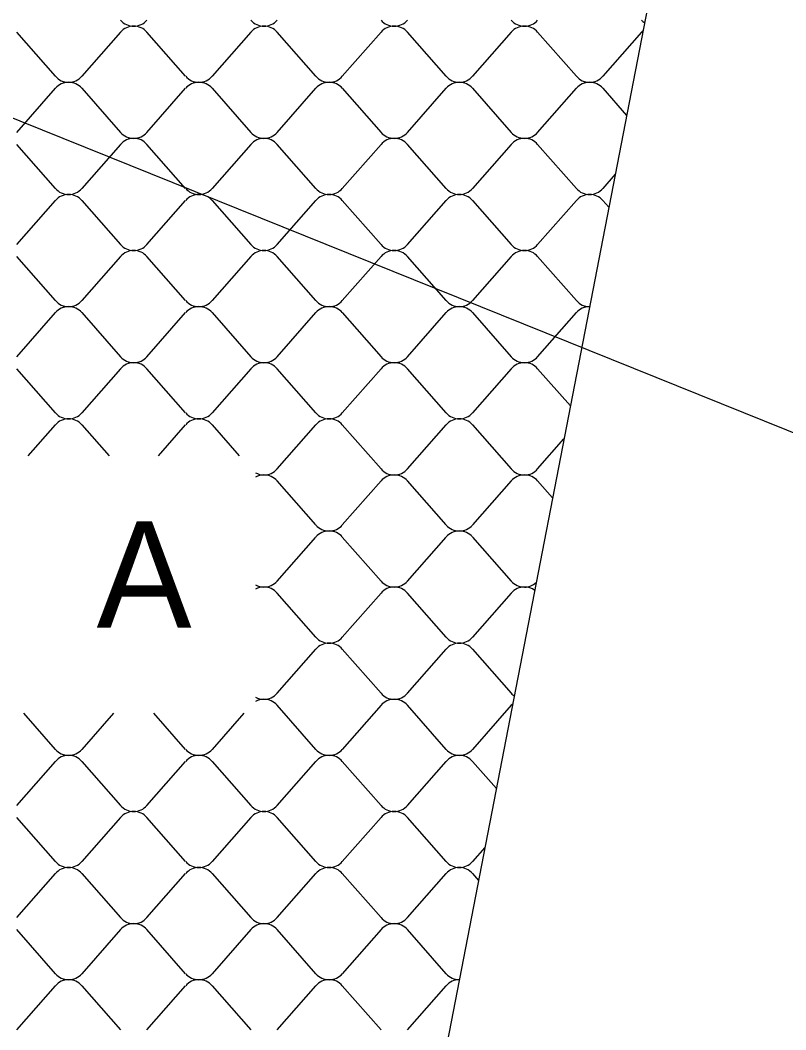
# Model space of a CAD drawing. Extents: x 638850 to 644908, y 297188 to 298900.
# Drawn here: x 644066.5 to 644108.1, y 297478.2 to 297533.2 of the extents above; entities that cross this region are included whole.
import ezdxf

# ---------------------------------------------------------------- set-up
doc = ezdxf.new("R2010")
doc.units = 0
for name, color, linetype in [('1', 7, 'Continuous'), ('3', 7, 'Continuous'), ('5', 7, 'Continuous')]:
    doc.layers.add(name, color=color, linetype=linetype)

msp = doc.modelspace()

# ---------------------------------------------------------------- linework, layer by layer
at = {"layer": '1'}
msp.add_line((641027.32, 298753.995), (644908.141, 297188.079), dxfattribs=at)
at = {"layer": '3'}
msp.add_line((644104.557, 297554.24), (644069.102, 297370.937), dxfattribs=at)
at = {"layer": '5'}
for p, q in [((644068.384, 297530.126), (644066.275, 297532.528)), ((644071.93, 297532.528), (644069.82, 297530.126)), ((644075.475, 297530.126), (644073.366, 297532.528)), ((644079.021, 297532.528), (644076.911, 297530.126)), ((644082.566, 297530.126), (644080.457, 297532.528)), ((644086.112, 297532.528), (644084.002, 297530.126)), ((644089.657, 297530.126), (644087.547, 297532.528)), ((644093.203, 297532.528), (644091.093, 297530.126)), ((644096.748, 297530.126), (644094.638, 297532.528)), ((644100.294, 297532.528), (644098.184, 297530.126)), ((644066.275, 297527.071), (644068.384, 297529.473)), ((644069.82, 297529.473), (644071.93, 297527.071)), ((644073.366, 297527.071), (644075.475, 297529.473)), ((644076.911, 297529.473), (644079.021, 297527.071)), ((644080.457, 297527.071), (644082.566, 297529.473)), ((644084.002, 297529.473), (644086.112, 297527.071)), ((644087.547, 297527.071), (644089.657, 297529.473)), ((644091.093, 297529.473), (644093.203, 297527.071)), ((644094.638, 297527.071), (644096.748, 297529.473)), ((644098.184, 297529.473), (644099.481, 297527.996)), ((644068.384, 297524.016), (644066.275, 297526.418)), ((644071.93, 297526.418), (644069.82, 297524.016)), ((644075.475, 297524.016), (644073.366, 297526.418)), ((644079.021, 297526.418), (644076.911, 297524.016)), ((644082.566, 297524.016), (644080.457, 297526.418)), ((644086.112, 297526.418), (644084.002, 297524.016)), ((644089.657, 297524.016), (644087.547, 297526.418)), ((644093.203, 297526.418), (644091.093, 297524.016)), ((644096.748, 297524.016), (644094.638, 297526.418)), ((644098.86, 297524.786), (644098.184, 297524.016)), ((644066.275, 297520.961), (644068.384, 297523.363)), ((644069.82, 297523.363), (644071.93, 297520.961)), ((644073.366, 297520.961), (644075.475, 297523.363)), ((644076.911, 297523.363), (644079.021, 297520.961)), ((644080.457, 297520.961), (644082.566, 297523.363)), ((644084.002, 297523.363), (644086.112, 297520.961)), ((644087.547, 297520.961), (644089.657, 297523.363)), ((644091.093, 297523.363), (644093.203, 297520.961)), ((644094.638, 297520.961), (644096.748, 297523.363)), ((644098.184, 297523.363), (644098.512, 297522.989)), ((644068.384, 297517.906), (644066.275, 297520.308)), ((644071.93, 297520.308), (644069.82, 297517.906)), ((644075.475, 297517.906), (644073.366, 297520.308)), ((644079.021, 297520.308), (644076.911, 297517.906)), ((644082.566, 297517.906), (644080.457, 297520.308)), ((644086.112, 297520.308), (644084.002, 297517.906)), ((644089.657, 297517.906), (644087.547, 297520.308)), ((644093.203, 297520.308), (644091.093, 297517.906)), ((644096.748, 297517.906), (644094.638, 297520.308)), ((644066.275, 297514.851), (644068.384, 297517.253)), ((644069.82, 297517.253), (644071.93, 297514.851)), ((644073.366, 297514.851), (644075.475, 297517.253)), ((644076.911, 297517.253), (644079.021, 297514.851)), ((644080.457, 297514.851), (644082.566, 297517.253)), ((644084.002, 297517.253), (644086.112, 297514.851)), ((644087.547, 297514.851), (644089.657, 297517.253)), ((644091.093, 297517.253), (644093.203, 297514.851)), ((644094.638, 297514.851), (644096.748, 297517.253)), ((644068.384, 297511.796), (644066.275, 297514.197)), ((644071.93, 297514.197), (644069.82, 297511.796)), ((644075.475, 297511.796), (644073.366, 297514.197)), ((644079.021, 297514.197), (644076.911, 297511.796)), ((644082.566, 297511.796), (644080.457, 297514.197)), ((644086.112, 297514.197), (644084.002, 297511.796)), ((644089.657, 297511.796), (644087.547, 297514.197)), ((644093.203, 297514.197), (644091.093, 297511.796)), ((644096.42, 297512.17), (644094.638, 297514.197)), ((644066.899, 297509.452), (644068.384, 297511.142)), ((644069.82, 297511.142), (644071.305, 297509.452)), ((644073.99, 297509.452), (644075.475, 297511.142)), ((644076.911, 297511.142), (644078.396, 297509.452)), ((644080.457, 297508.741), (644082.566, 297511.142)), ((644084.002, 297511.142), (644086.112, 297508.741)), ((644087.547, 297508.741), (644089.657, 297511.142)), ((644091.093, 297511.142), (644093.203, 297508.741)), ((644094.638, 297508.741), (644096.072, 297510.373)), ((644082.566, 297505.686), (644080.457, 297508.087)), ((644086.112, 297508.087), (644084.002, 297505.686)), ((644089.657, 297505.686), (644087.547, 297508.087)), ((644093.203, 297508.087), (644091.093, 297505.686)), ((644095.451, 297507.162), (644094.638, 297508.087)), ((644080.457, 297502.631), (644082.566, 297505.032)), ((644084.002, 297505.032), (644086.112, 297502.631)), ((644087.547, 297502.631), (644089.657, 297505.032)), ((644091.093, 297505.032), (644093.203, 297502.631)), ((644082.566, 297499.576), (644080.457, 297501.977)), ((644086.112, 297501.977), (644084.002, 297499.576)), ((644089.657, 297499.576), (644087.547, 297501.977)), ((644093.203, 297501.977), (644091.093, 297499.576)), ((644080.457, 297496.521), (644082.566, 297498.922)), ((644084.002, 297498.922), (644086.112, 297496.521)), ((644087.547, 297496.521), (644089.657, 297498.922)), ((644091.093, 297498.922), (644093.203, 297496.521)), ((644082.566, 297493.466), (644080.457, 297495.867)), ((644086.112, 297495.867), (644084.002, 297493.466)), ((644089.657, 297493.466), (644087.547, 297495.867)), ((644093.203, 297495.867), (644091.093, 297493.466)), ((644068.384, 297493.466), (644066.658, 297495.431)), ((644071.546, 297495.431), (644069.82, 297493.466)), ((644075.475, 297493.466), (644073.749, 297495.431)), ((644078.637, 297495.431), (644076.911, 297493.466)), ((644066.275, 297490.41), (644068.384, 297492.812)), ((644069.82, 297492.812), (644071.93, 297490.41)), ((644073.366, 297490.41), (644075.475, 297492.812)), ((644076.911, 297492.812), (644079.021, 297490.41)), ((644080.457, 297490.41), (644082.566, 297492.812)), ((644084.002, 297492.812), (644086.112, 297490.41)), ((644087.547, 297490.41), (644089.657, 297492.812)), ((644091.093, 297492.812), (644092.39, 297491.336)), ((644068.384, 297487.355), (644066.275, 297489.757)), ((644071.93, 297489.757), (644069.82, 297487.355)), ((644075.475, 297487.355), (644073.366, 297489.757)), ((644079.021, 297489.757), (644076.911, 297487.355)), ((644082.566, 297487.355), (644080.457, 297489.757)), ((644086.112, 297489.757), (644084.002, 297487.355)), ((644089.657, 297487.355), (644087.547, 297489.757)), ((644091.769, 297488.125), (644091.093, 297487.355)), ((644066.275, 297484.3), (644068.384, 297486.702)), ((644069.82, 297486.702), (644071.93, 297484.3)), ((644073.366, 297484.3), (644075.475, 297486.702)), ((644076.911, 297486.702), (644079.021, 297484.3)), ((644080.457, 297484.3), (644082.566, 297486.702)), ((644084.002, 297486.702), (644086.112, 297484.3)), ((644087.547, 297484.3), (644089.657, 297486.702)), ((644091.093, 297486.702), (644091.421, 297486.328)), ((644068.384, 297481.245), (644066.275, 297483.647)), ((644071.93, 297483.647), (644069.82, 297481.245)), ((644075.475, 297481.245), (644073.366, 297483.647)), ((644079.021, 297483.647), (644076.911, 297481.245)), ((644082.566, 297481.245), (644080.457, 297483.647)), ((644086.112, 297483.647), (644084.002, 297481.245)), ((644089.657, 297481.245), (644087.547, 297483.647)), ((644066.275, 297478.19), (644068.384, 297480.592)), ((644069.82, 297480.592), (644071.93, 297478.19)), ((644073.366, 297478.19), (644075.475, 297480.592)), ((644076.911, 297480.592), (644079.021, 297478.19)), ((644080.457, 297478.19), (644082.566, 297480.592)), ((644084.002, 297480.592), (644086.112, 297478.19)), ((644087.547, 297478.19), (644089.657, 297480.592))]:
    msp.add_line(p, q, dxfattribs=at)
for centre, start_param, end_param in [((644072.648, 297533.734), 0.679775, 1.570796), ((644072.648, 297533.734), 1.570796, 2.461818), ((644079.739, 297533.734), 0.679775, 1.570796), ((644079.739, 297533.734), 1.570796, 2.461818), ((644086.83, 297533.734), 0.679775, 1.570796), ((644086.83, 297533.734), 1.570796, 2.461818), ((644093.921, 297533.734), 0.679775, 1.570796), ((644093.921, 297533.734), 1.570796, 2.461818), ((644101.011, 297533.734), 0.679775, 0.924039), ((644072.648, 297531.975), 4.712389, 5.60341), ((644072.648, 297531.975), 3.821368, 4.712389), ((644079.739, 297531.975), 4.712389, 5.60341), ((644079.739, 297531.975), 3.821368, 4.712389), ((644086.83, 297531.975), 4.712389, 5.60341), ((644086.83, 297531.975), 3.821368, 4.712389), ((644093.921, 297531.975), 4.712389, 5.60341), ((644093.921, 297531.975), 3.821368, 4.712389), ((644101.011, 297531.975), 5.475023, 5.60341), ((644069.102, 297530.679), 0.679775, 1.570796), ((644069.102, 297528.92), 4.712389, 5.60341), ((644069.102, 297530.679), 1.570796, 2.461818), ((644069.102, 297528.92), 3.821368, 4.712389), ((644076.193, 297530.679), 0.679775, 1.570796), ((644076.193, 297528.92), 4.712389, 5.60341), ((644076.193, 297530.679), 1.570796, 2.461818), ((644076.193, 297528.92), 3.821368, 4.712389), ((644083.284, 297530.679), 0.679775, 1.570796), ((644083.284, 297528.92), 4.712389, 5.60341), ((644083.284, 297530.679), 1.570796, 2.461818), ((644083.284, 297528.92), 3.821368, 4.712389), ((644090.375, 297530.679), 0.679775, 1.570796), ((644090.375, 297528.92), 4.712389, 5.60341), ((644090.375, 297530.679), 1.570796, 2.461818), ((644090.375, 297528.92), 3.821368, 4.712389), ((644097.466, 297530.679), 0.679775, 1.570796), ((644097.466, 297528.92), 4.712389, 5.60341), ((644097.466, 297530.679), 1.570796, 2.461818), ((644097.466, 297528.92), 3.821368, 4.712389), ((644072.648, 297527.624), 0.679775, 1.570796), ((644072.648, 297527.624), 1.570796, 2.461818), ((644079.739, 297527.624), 0.679775, 1.570796), ((644079.739, 297527.624), 1.570796, 2.461818), ((644086.83, 297527.624), 0.679775, 1.570796), ((644086.83, 297527.624), 1.570796, 2.461818), ((644093.921, 297527.624), 0.679775, 1.570796), ((644093.921, 297527.624), 1.570796, 2.461818), ((644072.648, 297525.865), 4.712389, 5.60341), ((644072.648, 297525.865), 3.821368, 4.712389), ((644079.739, 297525.865), 4.712389, 5.60341), ((644079.739, 297525.865), 3.821368, 4.712389), ((644086.83, 297525.865), 4.712389, 5.60341), ((644086.83, 297525.865), 3.821368, 4.712389), ((644093.921, 297525.865), 4.712389, 5.60341), ((644093.921, 297525.865), 3.821368, 4.712389), ((644069.102, 297524.569), 0.679775, 1.570796), ((644069.102, 297524.569), 1.570796, 2.461818), ((644076.193, 297524.569), 0.679775, 1.570796), ((644076.193, 297524.569), 1.570796, 2.461818), ((644083.284, 297524.569), 0.679775, 1.570796), ((644083.284, 297524.569), 1.570796, 2.461818), ((644090.375, 297524.569), 0.679775, 1.570796), ((644090.375, 297524.569), 1.570796, 2.461818), ((644097.466, 297524.569), 0.679775, 1.570796), ((644097.466, 297524.569), 1.570796, 2.461818), ((644069.102, 297522.81), 4.712389, 5.60341), ((644069.102, 297522.81), 3.821368, 4.712389), ((644076.193, 297522.81), 4.712389, 5.60341), ((644076.193, 297522.81), 3.821368, 4.712389), ((644083.284, 297522.81), 4.712389, 5.60341), ((644083.284, 297522.81), 3.821368, 4.712389), ((644090.375, 297522.81), 4.712389, 5.60341), ((644090.375, 297522.81), 3.821368, 4.712389), ((644097.466, 297522.81), 4.712389, 5.60341), ((644097.466, 297522.81), 3.821368, 4.712389), ((644072.648, 297521.514), 0.679775, 1.570796), ((644072.648, 297519.755), 4.712389, 5.60341), ((644072.648, 297521.514), 1.570796, 2.461818), ((644072.648, 297519.755), 3.821368, 4.712389), ((644079.739, 297521.514), 0.679775, 1.570796), ((644079.739, 297519.755), 4.712389, 5.60341), ((644079.739, 297521.514), 1.570796, 2.461818), ((644079.739, 297519.755), 3.821368, 4.712389), ((644086.83, 297521.514), 0.679775, 1.570796), ((644086.83, 297519.755), 4.712389, 5.60341), ((644086.83, 297521.514), 1.570796, 2.461818), ((644086.83, 297519.755), 3.821368, 4.712389), ((644093.921, 297521.514), 0.679775, 1.570796), ((644093.921, 297519.755), 4.712389, 5.60341), ((644093.921, 297521.514), 1.570796, 2.461818), ((644093.921, 297519.755), 3.821368, 4.712389), ((644069.102, 297518.459), 0.679775, 1.570796), ((644069.102, 297518.459), 1.570796, 2.461818), ((644076.193, 297518.459), 0.679775, 1.570796), ((644076.193, 297518.459), 1.570796, 2.461818), ((644083.284, 297518.459), 0.679775, 1.570796), ((644083.284, 297518.459), 1.570796, 2.461818), ((644090.375, 297518.459), 0.679775, 1.570796), ((644090.375, 297518.459), 1.570796, 2.461818), ((644097.466, 297518.459), 0.679775, 1.570796), ((644069.102, 297516.7), 4.712389, 5.60341), ((644069.102, 297516.7), 3.821368, 4.712389), ((644076.193, 297516.7), 4.712389, 5.60341), ((644076.193, 297516.7), 3.821368, 4.712389), ((644083.284, 297516.7), 4.712389, 5.60341), ((644083.284, 297516.7), 3.821368, 4.712389), ((644090.375, 297516.7), 4.712389, 5.60341), ((644090.375, 297516.7), 3.821368, 4.712389), ((644097.466, 297516.7), 4.712389, 5.60341), ((644072.648, 297515.403), 0.679775, 1.570796), ((644072.648, 297513.645), 4.712389, 5.60341), ((644072.648, 297515.403), 1.570796, 2.461818), ((644072.648, 297513.645), 3.821368, 4.712389), ((644079.739, 297515.403), 0.679775, 1.570796), ((644079.739, 297513.645), 4.712389, 5.60341), ((644079.739, 297515.403), 1.570796, 2.461818), ((644079.739, 297513.645), 3.821368, 4.712389), ((644086.83, 297515.403), 0.679775, 1.570796), ((644086.83, 297513.645), 4.712389, 5.60341), ((644086.83, 297515.403), 1.570796, 2.461818), ((644086.83, 297513.645), 3.821368, 4.712389), ((644093.921, 297515.403), 0.679775, 1.570796), ((644093.921, 297513.645), 4.712389, 5.60341), ((644093.921, 297515.403), 1.570796, 2.461818), ((644093.921, 297513.645), 3.821368, 4.712389), ((644069.102, 297512.348), 0.679775, 1.570796), ((644069.102, 297512.348), 1.570796, 2.461818), ((644076.193, 297512.348), 0.679775, 1.570796), ((644076.193, 297512.348), 1.570796, 2.461818), ((644083.284, 297512.348), 0.679775, 1.570796), ((644083.284, 297512.348), 1.570796, 2.461818), ((644090.375, 297512.348), 0.679775, 1.570796), ((644090.375, 297512.348), 1.570796, 2.461818), ((644069.102, 297510.59), 4.712389, 5.60341), ((644069.102, 297510.59), 3.821368, 4.712389), ((644076.193, 297510.59), 4.712389, 5.60341), ((644076.193, 297510.59), 3.821368, 4.712389), ((644083.284, 297510.59), 4.712389, 5.60341), ((644083.284, 297510.59), 3.821368, 4.712389), ((644090.375, 297510.59), 4.712389, 5.60341), ((644090.375, 297510.59), 3.821368, 4.712389), ((644079.739, 297509.293), 1.043159, 1.570796), ((644079.739, 297507.535), 4.712389, 5.240026), ((644079.739, 297509.293), 1.570796, 2.461818), ((644079.739, 297507.535), 3.821368, 4.712389), ((644086.83, 297509.293), 0.679775, 1.570796), ((644086.83, 297507.535), 4.712389, 5.60341), ((644086.83, 297509.293), 1.570796, 2.461818), ((644086.83, 297507.535), 3.821368, 4.712389), ((644093.921, 297509.293), 0.679775, 1.570796), ((644093.921, 297507.535), 4.712389, 5.60341), ((644093.921, 297509.293), 1.570796, 2.461818), ((644093.921, 297507.535), 3.821368, 4.712389), ((644083.284, 297506.238), 0.679775, 1.570796), ((644083.284, 297506.238), 1.570796, 2.461818), ((644090.375, 297506.238), 0.679775, 1.570796), ((644090.375, 297506.238), 1.570796, 2.461818), ((644083.284, 297504.48), 4.712389, 5.60341), ((644083.284, 297504.48), 3.821368, 4.712389), ((644090.375, 297504.48), 4.712389, 5.60341), ((644090.375, 297504.48), 3.821368, 4.712389), ((644079.739, 297503.183), 1.043159, 1.570796), ((644079.739, 297501.425), 4.712389, 5.240026), ((644079.739, 297503.183), 1.570796, 2.461818), ((644079.739, 297501.425), 3.821368, 4.712389), ((644086.83, 297503.183), 0.679775, 1.570796), ((644086.83, 297501.425), 4.712389, 5.60341), ((644086.83, 297503.183), 1.570796, 2.461818), ((644086.83, 297501.425), 3.821368, 4.712389), ((644093.921, 297503.183), 0.679775, 1.570796), ((644093.921, 297501.425), 4.712389, 5.60341), ((644093.921, 297503.183), 1.570796, 2.33402), ((644093.921, 297501.425), 4.065245, 4.712389), ((644083.284, 297500.128), 0.679775, 1.570796), ((644083.284, 297500.128), 1.570796, 2.461818), ((644090.375, 297500.128), 0.679775, 1.570796), ((644090.375, 297500.128), 1.570796, 2.461818), ((644083.284, 297498.37), 4.712389, 5.60341), ((644083.284, 297498.37), 3.821368, 4.712389), ((644090.375, 297498.37), 4.712389, 5.60341), ((644090.375, 297498.37), 3.821368, 4.712389), ((644079.739, 297497.073), 1.043159, 1.570796), ((644079.739, 297497.073), 1.570796, 2.461818), ((644086.83, 297497.073), 0.679775, 1.570796), ((644086.83, 297497.073), 1.570796, 2.461818), ((644093.921, 297497.073), 0.679775, 0.923931), ((644079.739, 297495.315), 4.712389, 5.240026), ((644079.739, 297495.315), 3.821368, 4.712389), ((644086.83, 297495.315), 4.712389, 5.60341), ((644086.83, 297495.315), 3.821368, 4.712389), ((644093.921, 297495.315), 5.475188, 5.60341), ((644069.102, 297494.018), 0.679775, 1.570796), ((644069.102, 297492.259), 4.712389, 5.60341), ((644069.102, 297494.018), 1.570796, 2.461818), ((644069.102, 297492.259), 3.821368, 4.712389), ((644076.193, 297494.018), 0.679775, 1.570796), ((644076.193, 297492.259), 4.712389, 5.60341), ((644076.193, 297494.018), 1.570796, 2.461818), ((644076.193, 297492.259), 3.821368, 4.712389), ((644083.284, 297494.018), 0.679775, 1.570796), ((644083.284, 297492.259), 4.712389, 5.60341), ((644083.284, 297494.018), 1.570796, 2.461818), ((644083.284, 297492.259), 3.821368, 4.712389), ((644090.375, 297494.018), 0.679775, 1.570796), ((644090.375, 297492.259), 4.712389, 5.60341), ((644090.375, 297494.018), 1.570796, 2.461818), ((644090.375, 297492.259), 3.821368, 4.712389), ((644072.648, 297490.963), 0.679775, 1.570796), ((644072.648, 297490.963), 1.570796, 2.461818), ((644079.739, 297490.963), 0.679775, 1.570796), ((644079.739, 297490.963), 1.570796, 2.461818), ((644086.83, 297490.963), 0.679775, 1.570796), ((644086.83, 297490.963), 1.570796, 2.461818), ((644072.648, 297489.204), 4.712389, 5.60341), ((644072.648, 297489.204), 3.821368, 4.712389), ((644079.739, 297489.204), 4.712389, 5.60341), ((644079.739, 297489.204), 3.821368, 4.712389), ((644086.83, 297489.204), 4.712389, 5.60341), ((644086.83, 297489.204), 3.821368, 4.712389), ((644069.102, 297487.908), 0.679775, 1.570796), ((644069.102, 297486.149), 4.712389, 5.60341), ((644069.102, 297487.908), 1.570796, 2.461818), ((644069.102, 297486.149), 3.821368, 4.712389), ((644076.193, 297487.908), 0.679775, 1.570796), ((644076.193, 297486.149), 4.712389, 5.60341), ((644076.193, 297487.908), 1.570796, 2.461818), ((644076.193, 297486.149), 3.821368, 4.712389), ((644083.284, 297487.908), 0.679775, 1.570796), ((644083.284, 297486.149), 4.712389, 5.60341), ((644083.284, 297487.908), 1.570796, 2.461818), ((644083.284, 297486.149), 3.821368, 4.712389), ((644090.375, 297487.908), 0.679775, 1.570796), ((644090.375, 297486.149), 4.712389, 5.60341), ((644090.375, 297487.908), 1.570796, 2.461818), ((644090.375, 297486.149), 3.821368, 4.712389), ((644072.648, 297484.853), 0.679775, 1.570796), ((644072.648, 297484.853), 1.570796, 2.461818), ((644079.739, 297484.853), 0.679775, 1.570796), ((644079.739, 297484.853), 1.570796, 2.461818), ((644086.83, 297484.853), 0.679775, 1.570796), ((644086.83, 297484.853), 1.570796, 2.461818), ((644072.648, 297483.094), 4.712389, 5.60341), ((644072.648, 297483.094), 3.821368, 4.712389), ((644079.739, 297483.094), 4.712389, 5.60341), ((644079.739, 297483.094), 3.821368, 4.712389), ((644086.83, 297483.094), 4.712389, 5.60341), ((644086.83, 297483.094), 3.821368, 4.712389), ((644069.102, 297481.798), 0.679775, 1.570796), ((644069.102, 297480.039), 4.712389, 5.60341), ((644069.102, 297481.798), 1.570796, 2.461818), ((644069.102, 297480.039), 3.821368, 4.712389), ((644076.193, 297481.798), 0.679775, 1.570796), ((644076.193, 297480.039), 4.712389, 5.60341), ((644076.193, 297481.798), 1.570796, 2.461818), ((644076.193, 297480.039), 3.821368, 4.712389), ((644083.284, 297481.798), 0.679775, 1.570796), ((644083.284, 297480.039), 4.712389, 5.60341), ((644083.284, 297481.798), 1.570796, 2.461818), ((644083.284, 297480.039), 3.821368, 4.712389), ((644090.375, 297481.798), 0.679775, 1.570796), ((644090.375, 297480.039), 4.712389, 5.60341)]:
    msp.add_ellipse(centre, major_axis=(-0.923, 0), ratio=0.952381, start_param=start_param, end_param=end_param, dxfattribs=at)

# ---------------------------------------------------------------- texts
at = {"layer": '3'}
msp.add_text('A', height=5.804, dxfattribs=at).set_placement((644070.622, 297500.088))

doc.saveas('drawing.dxf')
